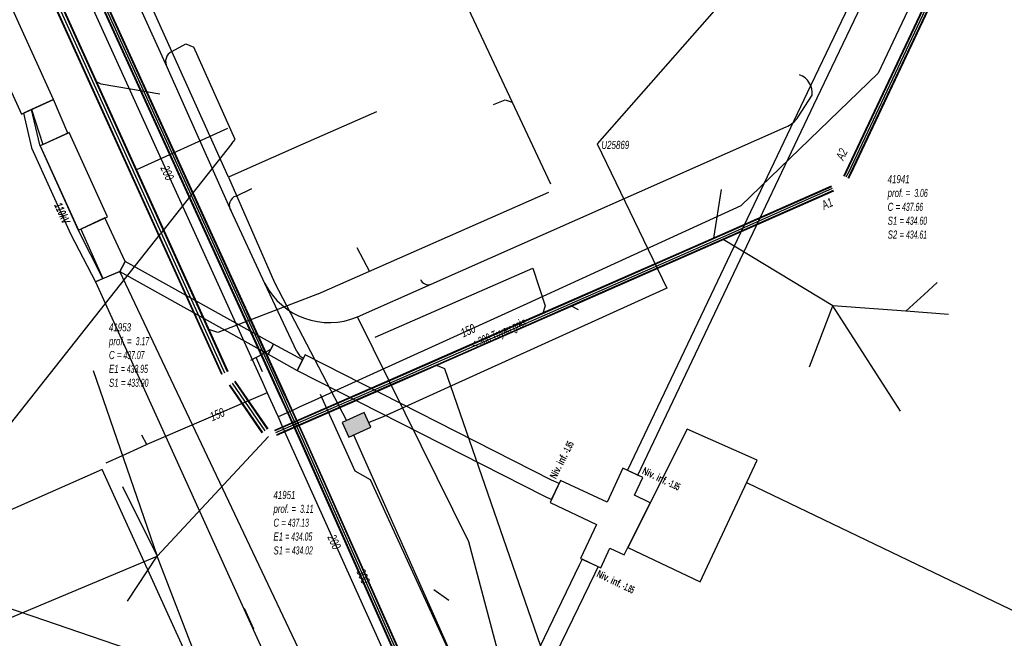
# Model space of a CAD drawing. Header units: metres. Extents: x 2695563 to 2696938, y 1260544 to 1262032.
# Tile 270 of 340: x 2696514 to 2696575, y 1261716 to 1261754. Entities that reach past the tile are written whole.
import ezdxf

# ---------------------------------------------------------------- set-up
doc = ezdxf.new("R2010")
doc.units = ezdxf.units.M
doc.header["$LTSCALE"] = 100
doc.linetypes.add('AUSGEZOGEN', pattern=[0])
for name, color, linetype in [('Eau portable_Cadastre des conduites_Conduite', 171, 'AUSGEZOGEN'), ('Eau potable_Cadastre des conduites_Conduite_Texte', 171, 'AUSGEZOGEN'), ('EU_Cadastre des conduites', 24, 'AUSGEZOGEN'), ('EU_Cadastre des conduites – Texte', 7, 'AUSGEZOGEN'), ('EU_Cadastre des conduites_Regard normalisé – Texte', 24, 'AUSGEZOGEN'), ('EU_Cadastre des conduites_Texte entrée-sortie', 24, 'AUSGEZOGEN'), ('Gaz_Cadastre des conduites_Conduite', 32, 'AUSGEZOGEN'), ('Gaz_Cadastre des conduites_Conduite_Texte', 32, 'AUSGEZOGEN'), ('Réseau électrique_Cadastre des conduite_Bord du tracé', 1, 'AUSGEZOGEN'), ('Réseau électrique_Cadastre des conduite_Tronçon de tracé', 1, 'AUSGEZOGEN'), ('Réseau électrique_Cadastre des conduite_Tronçon de tracé_Texte', 1, 'AUSGEZOGEN'), ('Réseau électrique_Cadastre des conduites_Ouvrage_Surface-Ligne-Point', 1, 'AUSGEZOGEN'), ('Réseau électrique_Point altimétrique_Texte', 7, 'AUSGEZOGEN'), ('Télécommunications_SW_Cadastre des conduites_Bord du tracé', 94, 'AUSGEZOGEN'), ('Télécommunications_SW_Cadastre des conduites_Ouvrage', 94, 'AUSGEZOGEN')]:
    doc.layers.add(name, color=color, linetype=linetype)
doc.styles.add('ARIAL', font='arial.ttf')
doc.styles.add('ARIALNARROW', font='ARIALN.TTF')
pattern_1 = [(0, (2703955, 1269100), (4050, 4050), [4050, -4050]), (90, (2703955, 1269100), (-4050, 4050), [4050, -4050])]
pattern_2 = [(0, (2708005, 1273150), (6075, 6075), [6075, -6075]), (90, (2708005, 1273150), (-6075, 6075), [6075, -6075])]

# ---------------------------------------------------------------- blocks, each defined once
blk = doc.blocks.new('COMPLEXOBJECT_2003')
at = {"layer": 'Réseau électrique_Cadastre des conduite_Tronçon de tracé', "color": 1, "linetype": 'AUSGEZOGEN', "transparency": 33554687}
for p, q in [((6561.374, 11748.572), (6562.239, 11749.906)), ((6538.537, 11738.144), (6560.614, 11747.931))]:
    blk.add_line(p, q, dxfattribs=at)
blk.add_arc((6559.9, 11749.549), 1.768, 293.81658, 326.4734, dxfattribs=at)
blk = doc.blocks.new('COMPLEXOBJECT_2010')
at = {"layer": 'Réseau électrique_Cadastre des conduite_Tronçon de tracé', "color": 1, "linetype": 'AUSGEZOGEN', "transparency": 33554687}
blk.add_line((6526.409, 11743.637), (6527.401, 11744.11), dxfattribs=at)
blk.add_arc((6526.59, 11743.061), 0.603, 107.42802, 215.40502, dxfattribs=at)
blk = doc.blocks.new('COMPLEXOBJECT_2011')
at = {"layer": 'Réseau électrique_Cadastre des conduite_Tronçon de tracé', "color": 1, "linetype": 'AUSGEZOGEN', "transparency": 33554687}
blk.add_line((6522.413, 11752.629), (6523.288, 11753.112), dxfattribs=at)
blk.add_arc((6522.722, 11752.009), 0.692, 116.51471, 211.0685, dxfattribs=at)

msp = doc.modelspace()

# ---------------------------------------------------------------- hatches: boundary and pattern name
at = {"layer": 'Réseau électrique_Cadastre des conduite_Bord du tracé', "lineweight": 18, "transparency": 33554687}
h = msp.add_hatch(dxfattribs=at)
h.set_pattern_fill('MUSTER', color=1, scale=6075, style=0, pattern_type=2)
h.set_pattern_definition(pattern_2)
h.paths.add_polyline_path([(2696516.037, 1261749.454), (2696500.667, 1261783.287), (2696498.664, 1261782.377), (2696514.034, 1261748.544)], flags=0)
h = msp.add_hatch(dxfattribs=at)
h.set_pattern_fill('MUSTER', color=1, scale=6075, style=0, pattern_type=2)
h.set_pattern_definition(pattern_2)
h.paths.add_polyline_path([(2696552.363, 1261726.079), (2696563.525, 1261749.565), (2696573.431, 1261770.29), (2696572.799, 1261770.592), (2696562.893, 1261749.867), (2696551.73, 1261726.379)], flags=0)
h = msp.add_hatch(dxfattribs=at)
h.set_pattern_fill('MUSTER', color=1, scale=6075, style=0, pattern_type=2)
h.set_pattern_definition(pattern_2)
h.paths.add_polyline_path([(2696514.659, 1261748.832), (2696515.372, 1261746.65), (2696516.926, 1261747.355), (2696516.037, 1261749.454)], flags=0)
h = msp.add_hatch(dxfattribs=at)
h.set_pattern_fill('MUSTER', color=1, scale=6075, style=0, pattern_type=2)
h.set_pattern_definition(pattern_2)
h.paths.add_polyline_path([(2696519.105, 1261738.315), (2696517.582, 1261741.308), (2696515.182, 1261746.627), (2696514.659, 1261748.832), (2696514.158, 1261748.606), (2696514.669, 1261746.452), (2696517.101, 1261741.062), (2696518.637, 1261738.102)], flags=0)
h = msp.add_hatch(dxfattribs=at)
h.set_pattern_fill('MUSTER', color=1, scale=6075, style=0, pattern_type=2)
h.set_pattern_definition(pattern_2)
h.paths.add_polyline_path([(2696519.105, 1261738.315), (2696520.148, 1261738.755), (2696520.489, 1261739.366), (2696519.228, 1261742.079), (2696517.719, 1261741.388)], flags=0)
h = msp.add_hatch(dxfattribs=at)
h.set_pattern_fill('MUSTER', color=1, scale=6075, style=0, pattern_type=2)
h.set_pattern_definition(pattern_2)
h.paths.add_polyline_path([(2696529.709, 1261734.221), (2696520.489, 1261739.366), (2696520.148, 1261738.755), (2696529.374, 1261733.606)], flags=0)
h = msp.add_hatch(dxfattribs=at)
h.set_pattern_fill('MUSTER', color=1, scale=6075, style=0, pattern_type=2)
h.set_pattern_definition(pattern_2)
h.paths.add_polyline_path([(2696534.652, 1261708.158), (2696520.148, 1261738.755), (2696518.637, 1261738.102), (2696532.632, 1261707.242)], flags=0)
h = msp.add_hatch(dxfattribs=at)
h.set_pattern_fill('MUSTER', color=1, scale=6075, style=0, pattern_type=2)
h.set_pattern_definition(pattern_2)
h.paths.add_polyline_path([(2696531.515, 1261733.258), (2696529.709, 1261734.221), (2696529.374, 1261733.606), (2696531.177, 1261732.595)], flags=0)
h = msp.add_hatch(dxfattribs=at)
h.set_pattern_fill('MUSTER', color=1, scale=6075, style=0, pattern_type=2)
h.set_pattern_definition(pattern_2)
h.paths.add_polyline_path([(2696547.474, 1261725.55), (2696547.006, 1261725.773), (2696531.676, 1261733.575), (2696531.177, 1261732.595), (2696546.52, 1261724.786), (2696547.001, 1261724.557)], flags=0)
h = msp.add_hatch(dxfattribs=at)
h.set_pattern_fill('MUSTER', color=1, scale=6075, style=0, pattern_type=2)
h.set_pattern_definition(pattern_2)
h.paths.add_polyline_path([(2696545.886, 1261712.073), (2696549.702, 1261719.988), (2696549.89, 1261720.377), (2696548.899, 1261720.855), (2696548.715, 1261720.473), (2696544.895, 1261712.551)], flags=0)
at = {"layer": 'Réseau électrique_Cadastre des conduites_Ouvrage_Surface-Ligne-Point', "lineweight": 18, "transparency": 33554687}
h = msp.add_hatch(dxfattribs=at)
h.set_pattern_fill('MUSTER', color=1, scale=4050, style=0, pattern_type=2)
h.set_pattern_definition(pattern_1)
h.paths.add_polyline_path([(2696517.576, 1261741.322), (2696519.381, 1261742.15), (2696517.009, 1261747.393), (2696515.206, 1261746.574)], flags=0)
h = msp.add_hatch(dxfattribs=at)
h.set_pattern_fill('MUSTER', color=1, scale=4050, style=0, pattern_type=2)
h.set_pattern_definition(pattern_1)
h.paths.add_polyline_path([(2696551.743, 1261721.583), (2696556.236, 1261719.438), (2696559.79, 1261727.009), (2696555.427, 1261728.937)], flags=0)
h = msp.add_hatch(dxfattribs=at)
h.set_pattern_fill('MUSTER', color=1, scale=4050, style=0, pattern_type=2)
h.set_pattern_definition(pattern_1)
h.paths.add_polyline_path([(2696553.129, 1261724.349), (2696552.149, 1261724.824), (2696552.667, 1261725.942), (2696551.426, 1261726.516), (2696550.456, 1261724.404), (2696547.555, 1261725.741), (2696546.92, 1261724.367), (2696549.789, 1261723.017), (2696548.794, 1261720.894), (2696550.072, 1261720.302), (2696550.626, 1261721.53), (2696551.516, 1261721.13)], flags=0)
at = {"layer": 'Télécommunications_SW_Cadastre des conduites_Ouvrage', "transparency": 33554687}
msp.add_hatch(color=7, dxfattribs=at).paths.add_polyline_path([(2696535.755, 1261729.065), (2696535.346, 1261729.978), (2696533.977, 1261729.364), (2696534.386, 1261728.451)])

# ---------------------------------------------------------------- linework, layer by layer
at = {"layer": 'Eau portable_Cadastre des conduites_Conduite', "color": 7, "linetype": 'AUSGEZOGEN', "transparency": 33554687}
for points in [[(2696485.215, 1261828.447), (2696485.411, 1261828.015), (2696490.07, 1261817.76), (2696496.58, 1261803.2), (2696505.929, 1261782.522), (2696515.716, 1261761.183), (2696528.605, 1261732.778), (2696529.022, 1261731.859), (2696529.324, 1261731.195), (2696529.861, 1261730.01), (2696529.996, 1261729.713)], [(2696597.85, 1261815.32), (2696597.588, 1261814.772), (2696596.665, 1261812.842), (2696594.64, 1261808.61), (2696578.477, 1261774.571), (2696578.362, 1261774.328), (2696578.078, 1261773.731), (2696573.4, 1261763.88), (2696568.97, 1261754.59), (2696567.31, 1261751.08), (2696558.77, 1261742.843), (2696545.461, 1261736.738), (2696532.272, 1261730.747), (2696531.298, 1261730.304), (2696530.964, 1261730.152), (2696530.321, 1261729.86), (2696529.996, 1261729.713)], [(2696529.324, 1261731.195), (2696528.593, 1261730.882), (2696521.831, 1261727.987), (2696521.527, 1261728.572)], [(2696529.996, 1261729.713), (2696530.299, 1261729.029), (2696537.79, 1261712.36)], [(2696521.831, 1261727.987), (2696521.47, 1261727.821), (2696520.298, 1261727.284), (2696519.291, 1261726.823)]]:
    msp.add_lwpolyline(points, dxfattribs=at)
at = {"layer": 'EU_Cadastre des conduites', "linetype": 'AUSGEZOGEN', "transparency": 33554687}
for p, q in [((2696526.489, 1261732.343), (2696487.47, 1261818.508)), ((2696526.507, 1261732.351), (2696487.488, 1261818.516)), ((2696526.525, 1261732.36), (2696487.506, 1261818.525)), ((2696526.853, 1261732.508), (2696487.834, 1261818.673)), ((2696526.871, 1261732.517), (2696487.852, 1261818.682)), ((2696526.889, 1261732.525), (2696487.87, 1261818.69)), ((2696565.324, 1261745), (2696572.022, 1261759.191)), ((2696565.342, 1261744.991), (2696572.04, 1261759.183)), ((2696565.36, 1261744.983), (2696572.058, 1261759.175)), ((2696565.594, 1261744.869), (2696572.294, 1261759.063)), ((2696565.612, 1261744.861), (2696572.312, 1261759.055)), ((2696565.63, 1261744.852), (2696572.33, 1261759.047)), ((2696565.179, 1261744.709), (2696565.324, 1261745)), ((2696565.197, 1261744.7), (2696565.342, 1261744.991)), ((2696565.214, 1261744.691), (2696565.36, 1261744.983)), ((2696565.448, 1261744.575), (2696565.594, 1261744.869)), ((2696565.465, 1261744.566), (2696565.612, 1261744.861)), ((2696565.483, 1261744.557), (2696565.63, 1261744.852)), ((2696564.39, 1261744.061), (2696557.957, 1261741.212)), ((2696564.398, 1261744.043), (2696557.964, 1261741.194)), ((2696564.406, 1261744.025), (2696557.972, 1261741.176)), ((2696564.512, 1261743.787), (2696558.078, 1261740.938)), ((2696564.52, 1261743.769), (2696558.086, 1261740.92)), ((2696564.528, 1261743.751), (2696558.093, 1261740.902)), ((2696557.957, 1261741.212), (2696553.707, 1261739.347)), ((2696557.964, 1261741.194), (2696553.715, 1261739.329)), ((2696557.972, 1261741.176), (2696553.723, 1261739.311)), ((2696558.078, 1261740.938), (2696553.827, 1261739.073)), ((2696558.086, 1261740.92), (2696553.835, 1261739.055)), ((2696558.093, 1261740.902), (2696553.843, 1261739.037)), ((2696553.707, 1261739.347), (2696548.553, 1261737.085)), ((2696553.715, 1261739.329), (2696548.561, 1261737.067)), ((2696553.723, 1261739.311), (2696548.569, 1261737.049)), ((2696553.827, 1261739.073), (2696548.673, 1261736.811)), ((2696553.835, 1261739.055), (2696548.681, 1261736.793)), ((2696553.843, 1261739.037), (2696548.689, 1261736.775)), ((2696548.553, 1261737.085), (2696545.095, 1261735.568)), ((2696548.561, 1261737.067), (2696545.103, 1261735.55)), ((2696548.569, 1261737.049), (2696545.111, 1261735.532)), ((2696548.673, 1261736.811), (2696545.215, 1261735.294)), ((2696548.681, 1261736.793), (2696545.223, 1261735.276)), ((2696548.689, 1261736.775), (2696545.231, 1261735.258)), ((2696545.095, 1261735.568), (2696539.806, 1261733.247)), ((2696545.103, 1261735.55), (2696539.814, 1261733.229)), ((2696545.111, 1261735.532), (2696539.822, 1261733.211)), ((2696545.215, 1261735.294), (2696539.926, 1261732.973)), ((2696545.223, 1261735.276), (2696539.934, 1261732.955)), ((2696545.231, 1261735.258), (2696539.942, 1261732.937)), ((2696539.806, 1261733.247), (2696537.591, 1261732.276)), ((2696539.814, 1261733.229), (2696537.599, 1261732.257)), ((2696539.822, 1261733.211), (2696537.607, 1261732.239)), ((2696539.926, 1261732.973), (2696537.711, 1261732.001)), ((2696539.934, 1261732.955), (2696537.719, 1261731.983)), ((2696539.942, 1261732.937), (2696537.727, 1261731.964)), ((2696537.591, 1261732.276), (2696529.767, 1261728.863)), ((2696537.599, 1261732.257), (2696529.775, 1261728.844)), ((2696537.607, 1261732.239), (2696529.783, 1261728.826)), ((2696537.711, 1261732.001), (2696529.887, 1261728.588)), ((2696537.719, 1261731.983), (2696529.895, 1261728.57)), ((2696537.727, 1261731.964), (2696529.903, 1261728.551)), ((2696529.013, 1261728.718), (2696526.971, 1261731.67)), ((2696529.03, 1261728.729), (2696526.988, 1261731.681)), ((2696529.046, 1261728.741), (2696527.004, 1261731.693)), ((2696529.342, 1261728.945), (2696527.3, 1261731.897)), ((2696529.358, 1261728.957), (2696527.316, 1261731.909)), ((2696529.375, 1261728.968), (2696527.333, 1261731.92))]:
    msp.add_line(p, q, dxfattribs=at)
at = {"layer": 'EU_Cadastre des conduites', "color": 255, "transparency": 33554687}
for p, q in [((2696526.689, 1261732.434), (2696487.67, 1261818.599)), ((2696565.477, 1261744.926), (2696572.176, 1261759.119)), ((2696565.331, 1261744.633), (2696565.477, 1261744.926)), ((2696564.459, 1261743.906), (2696558.025, 1261741.057)), ((2696558.025, 1261741.057), (2696553.775, 1261739.192)), ((2696553.775, 1261739.192), (2696548.621, 1261736.93)), ((2696548.621, 1261736.93), (2696545.163, 1261735.413)), ((2696545.163, 1261735.413), (2696539.874, 1261733.092)), ((2696539.874, 1261733.092), (2696537.659, 1261732.12)), ((2696537.659, 1261732.12), (2696529.835, 1261728.707)), ((2696529.194, 1261728.843), (2696527.152, 1261731.795))]:
    msp.add_line(p, q, dxfattribs=at)
at = {"layer": 'EU_Cadastre des conduites', "color": 24, "linetype": 'AUSGEZOGEN', "transparency": 33554687}
for p, q in [((2696540.459, 1261758.066), (2696546.925, 1261744.205)), ((2696526.854, 1261747.656), (2696521.186, 1261745.08)), ((2696546.801, 1261743.669), (2696532.466, 1261737.341)), ((2696557.539, 1261743.858), (2696557.077, 1261740.818)), ((2696564.5, 1261736.62), (2696557.675, 1261740.745)), ((2696534.895, 1261740.243), (2696535.676, 1261738.759)), ((2696536.032, 1261734.668), (2696545.843, 1261738.95)), ((2696570.99, 1261738.06), (2696570.17, 1261737.32)), ((2696570.17, 1261737.32), (2696569.04, 1261736.272)), ((2696548.686, 1261736.361), (2696548.231, 1261736.603)), ((2696563.037, 1261732.828), (2696564.5, 1261736.62)), ((2696568.707, 1261730.065), (2696564.5, 1261736.62)), ((2696518.502, 1261732.598), (2696522.481, 1261721.042)), ((2696522.481, 1261721.042), (2696529.393, 1261728.493)), ((2696520.311, 1261725.373), (2696522.481, 1261721.042)), ((2696506.746, 1261714.437), (2696522.481, 1261721.042)), ((2696520.632, 1261718.228), (2696522.481, 1261721.042)), ((2696525.305, 1261713.691), (2696522.481, 1261721.042)), ((2696540.622, 1261718.272), (2696539.671, 1261718.949)), ((2696528.479, 1261716.503), (2696527.904, 1261717.773))]:
    msp.add_line(p, q, dxfattribs=at)
for points in [[(2696522.631, 1261749.785), (2696518.984, 1261750.412), (2696518.706, 1261750.548)], [(2696543.388, 1261749.145), (2696544.119, 1261749.428), (2696544.554, 1261749.283)], [(2696545.843, 1261738.95), (2696546.606, 1261736.607), (2696546.461, 1261736.147)], [(2696532.45, 1261737.337), (2696526.255, 1261734.952), (2696525.687, 1261735.151)], [(2696571.68, 1261736.07), (2696569.04, 1261736.272), (2696564.5, 1261736.62)], [(2696546.71, 1261714.33), (2696540.358, 1261732.695), (2696539.811, 1261732.913)]]:
    msp.add_lwpolyline(points, dxfattribs=at)
at = {"layer": 'Gaz_Cadastre des conduites_Conduite', "linetype": 'AUSGEZOGEN', "transparency": 33554687}
for p, q in [((2696516.08, 1261761.76), (2696530.043, 1261731.122)), ((2696516.097, 1261761.768), (2696530.061, 1261731.13)), ((2696516.115, 1261761.776), (2696530.078, 1261731.138)), ((2696516.353, 1261761.884), (2696530.316, 1261731.246)), ((2696516.371, 1261761.892), (2696530.333, 1261731.254)), ((2696516.388, 1261761.9), (2696530.351, 1261731.262)), ((2696530.043, 1261731.122), (2696530.404, 1261730.33)), ((2696530.061, 1261731.13), (2696530.422, 1261730.338)), ((2696530.078, 1261731.138), (2696530.439, 1261730.346)), ((2696530.316, 1261731.246), (2696530.677, 1261730.454)), ((2696530.333, 1261731.254), (2696530.694, 1261730.462)), ((2696530.351, 1261731.262), (2696530.712, 1261730.47)), ((2696530.404, 1261730.33), (2696531.314, 1261728.334)), ((2696530.422, 1261730.338), (2696531.331, 1261728.341)), ((2696530.439, 1261730.346), (2696531.348, 1261728.349)), ((2696530.677, 1261730.454), (2696531.588, 1261728.457)), ((2696530.694, 1261730.462), (2696531.605, 1261728.465)), ((2696530.712, 1261730.47), (2696531.622, 1261728.472)), ((2696531.314, 1261728.334), (2696540.159, 1261708.41)), ((2696531.331, 1261728.341), (2696540.176, 1261708.418)), ((2696531.348, 1261728.349), (2696540.193, 1261708.426)), ((2696531.588, 1261728.457), (2696540.433, 1261708.534)), ((2696531.605, 1261728.465), (2696540.45, 1261708.542)), ((2696531.622, 1261728.472), (2696540.467, 1261708.55))]:
    msp.add_line(p, q, dxfattribs=at)
at = {"layer": 'Gaz_Cadastre des conduites_Conduite', "color": 255, "linetype": 'AUSGEZOGEN', "transparency": 33554687}
for p, q in [((2696516.234, 1261761.83), (2696530.197, 1261731.192)), ((2696530.197, 1261731.192), (2696530.558, 1261730.4)), ((2696530.558, 1261730.4), (2696531.468, 1261728.403)), ((2696531.468, 1261728.403), (2696540.313, 1261708.48))]:
    msp.add_line(p, q, dxfattribs=at)
at = {"layer": 'Réseau électrique_Cadastre des conduite_Bord du tracé', "color": 1, "linetype": 'AUSGEZOGEN', "transparency": 33554687}
for points in [[(2696516.037, 1261749.454), (2696500.667, 1261783.287), (2696498.664, 1261782.377), (2696514.034, 1261748.544), (2696516.037, 1261749.454)], [(2696552.363, 1261726.079), (2696563.525, 1261749.565), (2696573.431, 1261770.29), (2696572.799, 1261770.592), (2696562.893, 1261749.867), (2696551.73, 1261726.379), (2696552.363, 1261726.079)], [(2696514.659, 1261748.832), (2696515.372, 1261746.65), (2696516.926, 1261747.355), (2696516.037, 1261749.454), (2696514.659, 1261748.832)], [(2696519.105, 1261738.315), (2696517.582, 1261741.308), (2696515.182, 1261746.627), (2696514.659, 1261748.832), (2696514.158, 1261748.606), (2696514.669, 1261746.452), (2696517.101, 1261741.062), (2696518.637, 1261738.102), (2696519.105, 1261738.315)], [(2696519.105, 1261738.315), (2696520.148, 1261738.755), (2696520.489, 1261739.366), (2696519.228, 1261742.079), (2696517.719, 1261741.388), (2696519.105, 1261738.315)], [(2696529.709, 1261734.221), (2696520.489, 1261739.366), (2696520.148, 1261738.755), (2696529.374, 1261733.606), (2696529.709, 1261734.221)], [(2696534.652, 1261708.158), (2696520.148, 1261738.755), (2696518.637, 1261738.102), (2696532.632, 1261707.242), (2696534.652, 1261708.158)], [(2696531.515, 1261733.258), (2696529.709, 1261734.221), (2696529.374, 1261733.606), (2696531.177, 1261732.595), (2696531.515, 1261733.258)], [(2696547.474, 1261725.55), (2696547.006, 1261725.773), (2696531.676, 1261733.575), (2696531.177, 1261732.595), (2696546.52, 1261724.786), (2696547.001, 1261724.557), (2696547.474, 1261725.55)], [(2696545.886, 1261712.073), (2696549.702, 1261719.988), (2696549.89, 1261720.377), (2696548.899, 1261720.855), (2696548.715, 1261720.473), (2696544.895, 1261712.551), (2696545.886, 1261712.073)]]:
    msp.add_lwpolyline(points, close=True, dxfattribs=at)
at = {"layer": 'Réseau électrique_Cadastre des conduite_Tronçon de tracé', "color": 1, "linetype": 'AUSGEZOGEN', "transparency": 33554687}
for p, q in [((2696523.099, 1261751.462), (2696519.414, 1261759.616)), ((2696524.258, 1261752.922), (2696524.763, 1261752.707)), ((2696527.068, 1261742.522), (2696523.099, 1261751.462)), ((2696527.127, 1261746.718), (2696522.683, 1261741.091)), ((2696534.927, 1261735.924), (2696539.507, 1261737.954)), ((2696528.635, 1261733.396), (2696529.542, 1261733.914)), ((2696559.164, 1261725.609), (2696613.482, 1261699.47)), ((2696537.097, 1261709.662), (2696514.694, 1261717.303))]:
    msp.add_line(p, q, dxfattribs=at)
for points in [[(2696527.127, 1261746.718), (2696527.323, 1261746.965), (2696524.763, 1261752.707)], [(2696531.167, 1261733.773), (2696529.167, 1261737.994), (2696527.068, 1261742.522)], [(2696543.744, 1261714.808), (2696541.846, 1261721.923), (2696534.927, 1261735.924)], [(2696529.031, 1261732.517), (2696528.635, 1261733.396), (2696528.283, 1261733.211)], [(2696542.627, 1261710.767), (2696535.741, 1261725.783), (2696534.798, 1261726.33), (2696532.629, 1261731.09)]]:
    msp.add_lwpolyline(points, dxfattribs=at)
for centre, radius, start, end in [((2696561.983, 1261749.839), 1.232, 354.26535, 69.72126), ((2696539.343, 1261738.46), 0.531, 202.64671, 287.92529), ((2696533.177, 1261740.102), 4.53, 207.73732, 292.72834), ((2696532.03, 1261734.187), 0.957, 205.61945, 240.73059)]:
    msp.add_arc(centre, radius, start, end, dxfattribs=at)
at = {"layer": 'Réseau électrique_Cadastre des conduites_Ouvrage_Surface-Ligne-Point', "color": 1, "linetype": 'AUSGEZOGEN', "transparency": 33554687}
for points in [[(2696517.576, 1261741.322), (2696519.381, 1261742.15), (2696517.009, 1261747.393), (2696515.206, 1261746.574), (2696517.576, 1261741.322)], [(2696551.743, 1261721.583), (2696556.236, 1261719.438), (2696559.79, 1261727.009), (2696555.427, 1261728.937), (2696551.743, 1261721.583)], [(2696553.129, 1261724.349), (2696552.149, 1261724.824), (2696552.667, 1261725.942), (2696551.426, 1261726.516), (2696550.456, 1261724.404), (2696547.555, 1261725.741), (2696546.92, 1261724.367), (2696549.789, 1261723.017), (2696548.794, 1261720.894), (2696550.072, 1261720.302), (2696550.626, 1261721.53), (2696551.516, 1261721.13), (2696553.129, 1261724.349)]]:
    msp.add_lwpolyline(points, close=True, dxfattribs=at)
msp.add_lwpolyline([(2696514.694, 1261717.303), (2696506.184, 1261720.206), (2696522.683, 1261741.091)], dxfattribs=at)
at = {"layer": 'Télécommunications_SW_Cadastre des conduites_Bord du tracé', "color": 94, "linetype": 'AUSGEZOGEN', "transparency": 33554687}
msp.add_line((2696526.918, 1261744.629), (2696515.546, 1261769.839), dxfattribs=at)
for points in [[(2696563.47, 1261766.988), (2696561.767, 1261763.418), (2696559.614, 1261758.905), (2696559.078, 1261757.222), (2696549.841, 1261746.703), (2696554.177, 1261737.713), (2696536.521, 1261729.707), (2696535.629, 1261729.347)], [(2696536.109, 1261748.694), (2696531.536, 1261746.671), (2696527.878, 1261745.054), (2696526.918, 1261744.629)], [(2696526.918, 1261744.629), (2696529.766, 1261738.068), (2696534.258, 1261729.489)], [(2696534.675, 1261728.58), (2696547.675, 1261699.363), (2696563.47, 1261669.923), (2696570.801, 1261656.215), (2696573.12, 1261655.64), (2696573.919, 1261655.473)], [(2696574.22, 1261656.12), (2696569.27, 1261662.52), (2696565.82, 1261669.6), (2696563.47, 1261669.084), (2696546.833, 1261665.347), (2696519.057, 1261726.432), (2696505.92, 1261720.63), (2696490.07, 1261713.6), (2696488.606, 1261717.168), (2696486.955, 1261721.194), (2696484.11, 1261728.13)]]:
    msp.add_lwpolyline(points, dxfattribs=at)
at = {"layer": 'Télécommunications_SW_Cadastre des conduites_Ouvrage', "color": 94, "transparency": 33554687}
msp.add_lwpolyline([(2696535.755, 1261729.065), (2696535.346, 1261729.978), (2696533.977, 1261729.364), (2696534.386, 1261728.451), (2696535.755, 1261729.065)], close=True, dxfattribs=at)

# ---------------------------------------------------------------- block references
at = {"layer": 'Réseau électrique_Cadastre des conduite_Tronçon de tracé', "color": 1, "linetype": 'AUSGEZOGEN', "lineweight": -3, "transparency": 33554687}
for name in ['COMPLEXOBJECT_2011', 'COMPLEXOBJECT_2003', 'COMPLEXOBJECT_2010']:
    msp.add_blockref(name, (2690000.97, 1249999.81), dxfattribs=at)

# ---------------------------------------------------------------- texts
at = {"layer": 'Eau potable_Cadastre des conduites_Conduite_Texte', "color": 7, "transparency": 33554687, "char_height": 0.55426, "attachment_point": 5, "style": 'ARIAL'}
for s, insert, width, rotation in [('\\A1;{\\fArial|i1|b0;\\H0.554263;\\W0.700000;\\C7;200}\\P', (2696523.104, 1261744.888), 1.10633, 294.4071), ('\\A1;{\\fArial|i1|b0;\\H0.554263;\\W0.700000;\\C7;150}\\P', (2696541.809, 1261735.073), 1.10014, 24.4296), ('\\A1;{\\fArial|i1|b0;\\H0.554263;\\W0.700000;\\C7;150}\\P', (2696526.21, 1261729.856), 1.10014, 23.1777), ('\\A1;{\\fArial|i1|b0;\\H0.554263;\\W0.700000;\\C7;200}\\P', (2696533.487, 1261721.923), 1.10633, 294.1992)]:
    msp.add_mtext(s, dxfattribs=dict(at, insert=insert, width=width, rotation=rotation))
at = {"layer": 'EU_Cadastre des conduites – Texte', "color": 24, "transparency": 33554687, "insert": (2696543.746, 1261734.83), "char_height": 0.55705, "width": 6, "attachment_point": 5, "rotation": 23.8977, "style": 'ARIAL'}
msp.add_mtext('\\A1;{\\fArial|b0|i1|c0|p34;\\W0.7;< \\W0.49;300 Tuyau grès}', dxfattribs=at)
at = {"layer": 'EU_Cadastre des conduites_Regard normalisé – Texte', "color": 24, "transparency": 33554687, "insert": (2696550.096, 1261746.879), "char_height": 0.50641, "width": 1.92715, "attachment_point": 1, "style": 'ARIAL'}
msp.add_mtext('\\A1;{\\fArial|i1|b0;\\H0.506413;\\W0.700000;\\C24;U25869}\\P', dxfattribs=at)
at = {"layer": 'EU_Cadastre des conduites_Regard normalisé – Texte', "color": 24, "transparency": 33554687, "char_height": 0.50641, "attachment_point": 1, "line_spacing_factor": 1.024096, "style": 'ARIAL'}
for s, insert, width in [('\\A1;{\\fArial|b0|i1|c0|p34;\\W0.69532;41941}\\P{\\fArial|b0|i1|c0|p34;\\H0.99721x;\\W0.69532;prof. = \\W0.48672; 3.06}\\P{\\fArial|b0|i1|c0|p34;\\H0.99721x;\\W0.69532;C =\\W0.48672; 437.66}\\P{\\fArial|b0|i1|c0|p34;\\H0.99721x;\\W0.69532;S1 =\\W0.48672; 434.60}\\P{\\fArial|b0|i1|c0|p34;\\H0.99721x;\\W0.69532;S2 =\\W0.48672; 434.61}', (2696567.9, 1261744.751), 2.83467), ('\\A1;{\\fArial|b0|i1|c0|p34;\\W0.69709;41953}\\P{\\fArial|b0|i1|c0|p34;\\H0.99721x;\\W0.69709;prof. = \\W0.48796; 3.17}\\P{\\fArial|b0|i1|c0|p34;\\H0.99721x;\\W0.69709;C =\\W0.48796; 437.07}\\P{\\fArial|b0|i1|c0|p34;\\H0.99721x;\\W0.69709;E1 \\W0.48796;= 433.95}\\P{\\fArial|b0|i1|c0|p34;\\H0.99721x;\\W0.69709;S1 =\\W0.48796; 433.90}', (2696519.477, 1261735.532), 2.8452), ('\\A1;{\\fArial|b0|i1|c0|p34;\\W0.69464;41951}\\P{\\fArial|b0|i1|c0|p34;\\H0.99721x;\\W0.69464;prof. = \\W0.48625; 3.11}\\P{\\fArial|b0|i1|c0|p34;\\H0.99721x;\\W0.69464;C =\\W0.48625; 437.13}\\P{\\fArial|b0|i1|c0|p34;\\H0.99721x;\\W0.69464;E1 \\W0.48625;= 434.05}\\P{\\fArial|b0|i1|c0|p34;\\H0.99721x;\\W0.69464;S1 =\\W0.48625; 434.02}', (2696529.706, 1261725.1), 2.83188)]:
    msp.add_mtext(s, dxfattribs=dict(at, insert=insert, width=width))
at = {"layer": 'EU_Cadastre des conduites_Texte entrée-sortie', "color": 24, "transparency": 33554687, "char_height": 0.55705, "attachment_point": 7, "style": 'ARIAL'}
for s, insert, width, rotation in [('\\A1;{\\fArial|i1|b0;\\H0.557054;\\W0.700000;\\C24;A2}\\P', (2696565.151, 1261745.629), 0.86376, 64.7325), ('\\A1;{\\fArial|i1|b0;\\H0.557054;\\W0.700000;\\C24;A1}\\P', (2696563.949, 1261742.587), 0.85544, 23.5683)]:
    msp.add_mtext(s, dxfattribs=dict(at, insert=insert, width=width, rotation=rotation))
at = {"layer": 'Gaz_Cadastre des conduites_Conduite_Texte', "color": 32, "transparency": 33554687, "insert": (2696535.286, 1261719.79), "char_height": 0.55825, "width": 1.11429, "attachment_point": 5, "rotation": 293.94, "style": 'ARIAL'}
msp.add_mtext('\\A1;{\\fArial|i1|b0;\\H0.558250;\\W0.700000;\\C32;300}\\P', dxfattribs=at)
at = {"layer": 'Réseau électrique_Cadastre des conduite_Tronçon de tracé_Texte', "color": 1, "transparency": 33554687, "insert": (2696516.797, 1261742.482), "char_height": 0.5075, "width": 1.34542, "attachment_point": 2, "rotation": 294.2901, "style": 'ARIALNARROW'}
msp.add_mtext('\\A1;{\\fArial Narrow|i1|b1;\\H0.507500;\\W0.700000;\\C1;110kV}\\P', dxfattribs=at)
at = {"layer": 'Réseau électrique_Point altimétrique_Texte', "color": 1, "transparency": 33554687, "char_height": 0.45675, "width": 6, "style": 'ARIALNARROW'}
for insert, attachment_point, rotation in [((2696547.069, 1261725.909), 4, 63.0279), ((2696552.593, 1261726.176), 7, 334.5804), ((2696549.958, 1261720.194), 1, 334.2564)]:
    msp.add_mtext('\\A1;{\\fArial Narrow|b1|i0|c0|p34;\\H1x;\\W0.7;Niv. inf. \\W0.49;-1.85}', dxfattribs=dict(at, insert=insert, attachment_point=attachment_point, rotation=rotation))

doc.saveas('drawing.dxf')
